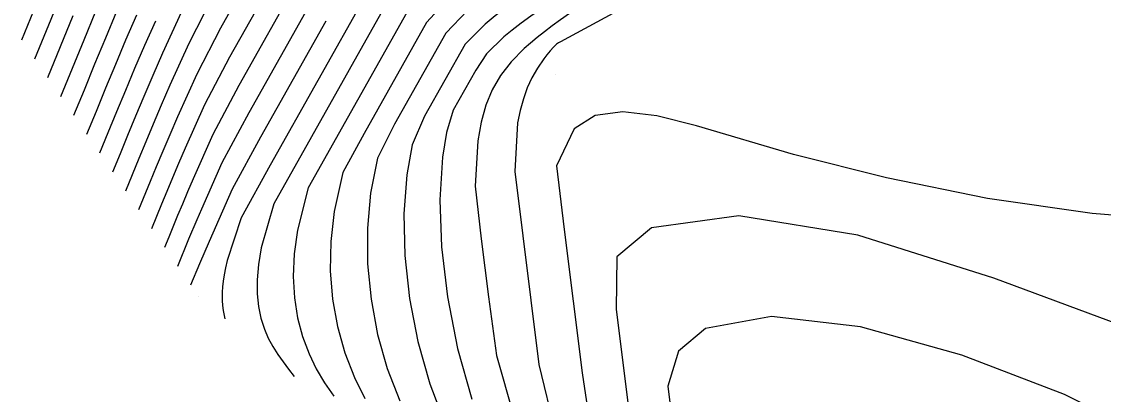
# Model space of a CAD drawing. Extents: x 2356077 to 2359823, y 225951 to 227822.
# Drawn here: x 2356829.7 to 2356955.4, y 226711.3 to 226754.5 of the extents above; entities that cross this region are included whole.
import ezdxf

# ---------------------------------------------------------------- set-up
doc = ezdxf.new("R2010")
doc.units = 0
for name, color, linetype in [('DTM Contours Major', 7, 'Continuous'), ('DTM Contours Minor', 7, 'Continuous'), ('PH Exist DTM Point', 7, 'Continuous')]:
    doc.layers.add(name, color=color, linetype=linetype)

msp = doc.modelspace()

# ---------------------------------------------------------------- linework, layer by layer
at = {"layer": 'DTM Contours Major'}
for points in [[(2356956.15, 226789.67), (2356903.3, 226760.94), (2356893.36, 226755.47), (2356892.32, 226754.75), (2356891.35, 226754.05), (2356890.44, 226753.37), (2356889.6, 226752.71), (2356888.83, 226752.06), (2356888.1, 226751.41), (2356886.58, 226749.86), (2356885.35, 226748.28), (2356884.38, 226746.62), (2356883.63, 226744.83), (2356883.08, 226742.87), (2356882.71, 226740.7), (2356882.38, 226735.44), (2356883.1, 226729.31), (2356883.94, 226722.59), (2356884.88, 226715.77), (2356886.85, 226708.85)], [(2356861.88, 226759.46), (2356854.92, 226747.12), (2356851.91, 226741.44), (2356849.61, 226736.28), (2356848.96, 226734.77), (2356848.36, 226733.35), (2356847.8, 226732.02), (2356846.78, 226729.52), (2356846.29, 226728.31)], [(2356834.38, 226758.05), (2356832.78, 226754.13), (2356831.18, 226750.2)], [(2356874.46, 226755.62), (2356862.99, 226735.25), (2356861.75, 226730.33), (2356861.37, 226727.56), (2356861.26, 226724.94), (2356861.39, 226722.47), (2356861.76, 226720.16), (2356862.33, 226717.98), (2356863.1, 226715.95), (2356863.93, 226714.23), (2356864.89, 226712.61), (2356865.95, 226711.06)], [(2356845.22, 226754.61), (2356843.97, 226751.78), (2356842.81, 226749.1), (2356841.73, 226746.54), (2356840.7, 226744.06), (2356839.71, 226741.64), (2356838.73, 226739.25)]]:
    msp.add_lwpolyline(points, dxfattribs=at)
at = {"layer": 'DTM Contours Minor'}
for points in [[(2356956.94, 226798.48), (2356948.21, 226793), (2356937.39, 226786.84), (2356925.17, 226780.31), (2356912.65, 226773.79), (2356900.92, 226767.66), (2356891.1, 226762.3), (2356889.18, 226761.18), (2356887.41, 226760.11), (2356885.77, 226759.06), (2356884.25, 226758.01), (2356882.83, 226756.95), (2356881.5, 226755.85), (2356878.99, 226753.2), (2356873.04, 226742.64), (2356871.06, 226738.7), (2356870.25, 226734.64), (2356869.87, 226730.57), (2356869.88, 226726.43), (2356870.29, 226722.3), (2356871.06, 226718.23), (2356872.18, 226714.28), (2356873.65, 226710.51)], [(2356959.94, 226797.32), (2356951.23, 226792.03), (2356939.93, 226785.77), (2356927.16, 226778.98), (2356914.1, 226772.11), (2356901.97, 226765.63), (2356891.97, 226760), (2356890.28, 226758.98), (2356888.72, 226758.01), (2356887.28, 226757.06), (2356885.95, 226756.13), (2356884.71, 226755.2), (2356883.56, 226754.26), (2356881.24, 226751.94), (2356876.52, 226743.58), (2356875.08, 226740.25), (2356874.45, 226736.77), (2356874.11, 226732.21), (2356874.21, 226727.38), (2356874.75, 226722.4), (2356875.73, 226717.39), (2356877.12, 226712.48), (2356878.92, 226707.79)], [(2356963.05, 226796.07), (2356954.08, 226791.04), (2356942.27, 226784.73), (2356928.93, 226777.66), (2356902.85, 226763.49), (2356892.8, 226757.73), (2356891.39, 226756.84), (2356890.08, 226755.99), (2356888.87, 226755.17), (2356887.75, 226754.36), (2356886.71, 226753.56), (2356885.75, 226752.77), (2356883.73, 226750.81), (2356882.48, 226748.92), (2356879.86, 226744.26), (2356879.06, 226741.65), (2356878.59, 226738.8), (2356878.29, 226733.86), (2356878.49, 226728.39), (2356879.17, 226722.57), (2356880.35, 226716.6), (2356882.02, 226710.69)], [(2356958.78, 226771.03), (2356950.81, 226771.63), (2356942.47, 226771.85), (2356934.02, 226771.34), (2356925.45, 226769.77), (2356918.5, 226766.4), (2356892.33, 226752.18), (2356892.1, 226752.08), (2356891.85, 226751.93), (2356891.49, 226751.58), (2356891.11, 226751.14), (2356890.74, 226750.69), (2356890.4, 226750.24), (2356889.65, 226749.15), (2356889, 226748.02), (2356888.45, 226746.84), (2356888, 226745.59), (2356887.62, 226744.24), (2356887.33, 226742.78), (2356887.01, 226737.15), (2356889.81, 226714.72), (2356891.71, 226706.9)], [(2356859.05, 226764.92), (2356852.79, 226753.79), (2356850.03, 226748.44), (2356847.79, 226743.49), (2356846.89, 226741.41), (2356846.07, 226739.49), (2356845.31, 226737.68), (2356844.6, 226735.97), (2356843.26, 226732.68)], [(2356860.45, 226762.16), (2356853.84, 226750.42), (2356850.95, 226744.9), (2356848.69, 226739.85), (2356847.91, 226738.06), (2356847.2, 226736.39), (2356846.54, 226734.82), (2356845.93, 226733.34), (2356844.78, 226730.5)], [(2356831.4, 226756.66), (2356829.67, 226752.38)], [(2356851.75, 226757.18), (2356849.12, 226752.01), (2356846.92, 226747.16), (2356845.9, 226744.83), (2356844.96, 226742.65), (2356844.1, 226740.59), (2356843.29, 226738.63), (2356841.75, 226734.87)], [(2356863.37, 226756.87), (2356856.09, 226743.95), (2356852.95, 226738.13), (2356850.57, 226732.76), (2356850.05, 226731.54), (2356849.09, 226729.27), (2356847.8, 226726.12)], [(2356869.65, 226757.56), (2356858.56, 226737.86), (2356855.19, 226731.75), (2356853.58, 226726.79), (2356853.37, 226725.94), (2356853.21, 226725.15), (2356853.09, 226724.42), (2356853.02, 226723.75), (2356852.98, 226723.13), (2356852.97, 226722.56), (2356852.99, 226722.08), (2356853.03, 226721.64), (2356853.08, 226721.22), (2356853.15, 226720.81), (2356853.22, 226720.42), (2356853.3, 226720.03)], [(2356872.13, 226756.71), (2356858.98, 226733.37), (2356857.53, 226728.28), (2356857.21, 226726.35), (2356857.06, 226724.57), (2356857.07, 226722.94), (2356857.22, 226721.45), (2356857.5, 226720.09), (2356857.89, 226718.83), (2356858.34, 226717.79), (2356858.86, 226716.82), (2356859.44, 226715.9), (2356860.06, 226715.03), (2356860.71, 226714.18), (2356861.37, 226713.34)], [(2356879.54, 226757.51), (2356876.74, 226754.43), (2356869.49, 226741.56), (2356867.02, 226737.03), (2356866, 226732.48), (2356865.61, 226729), (2356865.55, 226725.6), (2356865.82, 226722.3), (2356866.39, 226719.13), (2356867.24, 226716.1), (2356868.36, 226713.22), (2356869.58, 226710.79)], [(2356838.27, 226755.71), (2356836.89, 226752.39), (2356835.54, 226749.1), (2356834.2, 226745.82)], [(2356840.72, 226755.71), (2356839.41, 226752.62), (2356838.15, 226749.59), (2356836.93, 226746.6), (2356835.71, 226743.63)], [(2356843.03, 226755.31), (2356841.76, 226752.39), (2356840.57, 226749.56), (2356839.42, 226746.82), (2356838.32, 226744.11), (2356837.22, 226741.44)], [(2356848.22, 226755.6), (2356846.06, 226750.87), (2356844.93, 226748.29), (2356843.88, 226745.85), (2356842.91, 226743.55), (2356841.99, 226741.33), (2356841.11, 226739.18), (2356840.24, 226737.06)], [(2356835.63, 226755.21), (2356834.16, 226751.61), (2356832.69, 226748.01)], [(2356865.04, 226754.6), (2356857.44, 226741.11), (2356854.14, 226735.09), (2356851.46, 226729.01), (2356850.36, 226726.42), (2356849.31, 226723.93)], [(2356966.02, 226731.3), (2356954.11, 226732.25), (2356941.97, 226734.02), (2356930.2, 226736.39), (2356919.39, 226739.13), (2356908.14, 226742.45), (2356903.5, 226743.6), (2356899.56, 226744.08), (2356896.35, 226743.66), (2356893.92, 226742.09), (2356891.86, 226737.78), (2356892.74, 226730.4), (2356894.82, 226713.75), (2356896.03, 226705.76), (2356899.38, 226697.03), (2356903.02, 226689.65), (2356907.09, 226682.91), (2356911.68, 226676.78), (2356916.17, 226670.84), (2356921.01, 226665.26), (2356925.94, 226659.8)], [(2356958.48, 226718.91), (2356942.69, 226724.74), (2356926.89, 226729.76), (2356913.05, 226732.01), (2356902.9, 226730.6), (2356898.87, 226727.23), (2356898.78, 226721.12), (2356901.33, 226700.72), (2356903.84, 226693.83), (2356907.97, 226686.23), (2356913, 226679.04), (2356923.02, 226665.76), (2356928.41, 226659.38), (2356934.01, 226653.11)], [(2356961.87, 226705.78), (2356950.9, 226711.24), (2356938.96, 226715.8), (2356927.18, 226719.12), (2356916.86, 226720.32), (2356909.19, 226718.91), (2356906.03, 226716.28), (2356904.78, 226712.22), (2356906.12, 226701.5), (2356906.78, 226696.44), (2356909.34, 226690.44), (2356913.41, 226682.87), (2356918.88, 226675.24), (2356929.79, 226660.79), (2356935.75, 226653.6), (2356942.08, 226646.41)]]:
    msp.add_lwpolyline(points, dxfattribs=at)
at = {"layer": 'PH Exist DTM Point'}
for p, q in [((2356891.78, 226748.35), (2356891.78, 226748.35)), ((2356850.24, 226722.57), (2356850.24, 226722.57))]:
    msp.add_line(p, q, dxfattribs=at)

doc.saveas('drawing.dxf')
